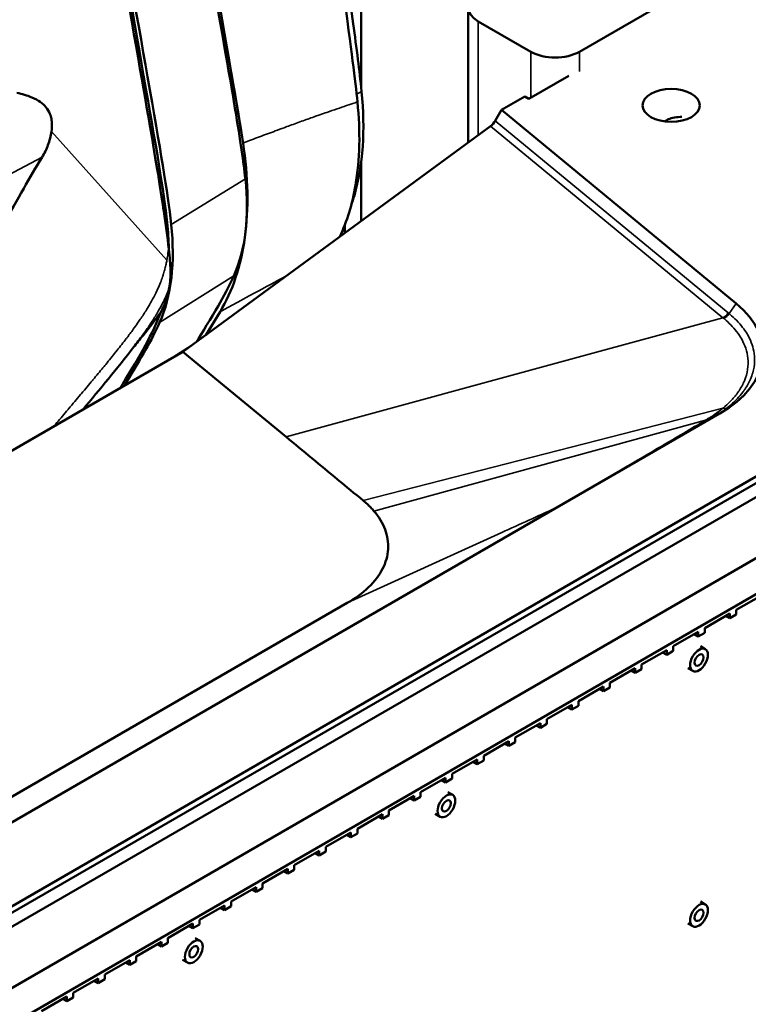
# Model space of a CAD drawing. Header units: millimetres. Extents: x 0 to 6049, y -120 to 1682.
# Tile 559 of 656: x 2084 to 2148, y 780 to 866. Entities that reach past the tile are written whole.
import ezdxf

# ---------------------------------------------------------------- set-up
doc = ezdxf.new("R2010")
doc.units = ezdxf.units.MM
doc.header["$LTSCALE"] = 2
doc.layers.add('Sichtbar (ISO)', color=7, linetype='Continuous', lineweight=50)
doc.layers.add('Sichtbar schmal (ISO)', color=7, linetype='Continuous', lineweight=35)

msp = doc.modelspace()

# ---------------------------------------------------------------- linework, layer by layer
at = {"layer": 'Sichtbar (ISO)'}
for p, q in [((2114.132, 879.556), (2114.132, 860.446)), ((2133.224, 863.522), (2158.68, 878.219)), ((2238.346, 877.591), (2069.256, 779.968)), ((2070.317, 779.355), (2240.467, 877.591)), ((2074.952, 776.679), (2250.367, 877.954)), ((2254.318, 877.083), (2077.682, 775.103)), ((2225.75, 870.878), (1892.307, 678.365)), ((2123.506, 867.401), (2123.506, 855.594)), ((2124.385, 866.176), (2128.981, 863.522)), ((2132.31, 861.429), (2128.801, 859.404)), ((2128.448, 859.608), (2126.415, 858.435)), ((2128.448, 859.608), (2128.801, 859.404)), ((2126.415, 858.435), (2125.866, 857.493)), ((2146.95, 841.503), (2126.415, 858.435)), ((2125.456, 857.025), (2098.547, 837.282)), ((2084.522, 853.409), (2084.522, 853.406)), ((2114.132, 853.84), (2114.132, 848.717)), ((2112.718, 848.413), (2112.718, 847.679)), ((2101.791, 840.789), (2100.55, 838.752)), ((2094.229, 837.685), (2094.229, 837.685)), ((2098.547, 837.282), (2066.513, 818.788)), ((2098.547, 837.282), (2107.566, 829.844)), ((1979.323, 735.952), (2145.493, 831.89)), ((2141.219, 831.182), (2141.219, 831.182)), ((2144.902, 831.549), (2144.902, 831.549)), ((2141.219, 830.477), (2141.219, 830.477)), ((2141.219, 829.52), (2141.219, 829.52)), ((2129.865, 828.268), (2129.865, 828.268)), ((2131.279, 828.631), (2131.279, 828.631)), ((2126.33, 827.361), (2126.33, 827.361)), ((2129.865, 827.368), (2129.865, 827.368)), ((2131.279, 827.755), (2131.279, 827.755)), ((2126.33, 826.399), (2126.33, 826.399)), ((2114.065, 824.49), (2114.065, 824.49)), ((1999.246, 749.692), (2112.927, 815.326)), ((2146.948, 814.726), (2149.144, 815.994)), ((2146.948, 814.726), (2146.948, 814.318)), ((2144.186, 813.132), (2146.383, 814.4)), ((2146.029, 814.196), (2146.383, 813.991)), ((2146.383, 813.991), (2146.383, 814.4)), ((2146.948, 814.318), (2146.383, 813.991)), ((2141.424, 811.537), (2143.621, 812.805)), ((2143.621, 812.397), (2143.621, 812.805)), ((2144.186, 812.723), (2143.621, 812.397)), ((2144.186, 813.132), (2144.186, 812.723)), ((2143.267, 812.601), (2143.621, 812.397)), ((2138.662, 809.942), (2140.859, 811.211)), ((2140.505, 811.006), (2140.859, 810.802)), ((2140.859, 810.802), (2140.859, 811.211)), ((2141.424, 811.129), (2140.859, 810.802)), ((2141.424, 811.537), (2141.424, 811.129)), ((2143.815, 811.544), (2144.239, 811.299)), ((2135.9, 808.348), (2138.097, 809.616)), ((2137.743, 809.412), (2138.097, 809.208)), ((2138.097, 809.208), (2138.097, 809.616)), ((2138.662, 809.534), (2138.097, 809.208)), ((2138.662, 809.942), (2138.662, 809.534)), ((2142.715, 809.639), (2143.139, 809.394)), ((2133.138, 806.753), (2135.335, 808.021)), ((2134.981, 807.817), (2135.335, 807.613)), ((2135.335, 807.613), (2135.335, 808.021)), ((2135.9, 807.94), (2135.335, 807.613)), ((2135.9, 808.348), (2135.9, 807.94)), ((2133.138, 806.753), (2133.138, 806.345)), ((2130.376, 805.159), (2132.573, 806.427)), ((2132.219, 806.223), (2132.573, 806.018)), ((2132.573, 806.018), (2132.573, 806.427)), ((2133.138, 806.345), (2132.573, 806.018)), ((2130.376, 805.159), (2130.376, 804.75)), ((2127.614, 803.564), (2129.811, 804.832)), ((2129.457, 804.628), (2129.811, 804.424)), ((2129.811, 804.424), (2129.811, 804.832)), ((2130.376, 804.75), (2129.811, 804.424)), ((2127.614, 803.564), (2127.614, 803.156)), ((2124.853, 801.969), (2127.049, 803.237)), ((2126.695, 803.033), (2127.049, 802.829)), ((2127.049, 802.829), (2127.049, 803.237)), ((2127.614, 803.156), (2127.049, 802.829)), ((2122.091, 800.375), (2124.287, 801.643)), ((2124.287, 801.235), (2124.287, 801.643)), ((2124.853, 801.561), (2124.287, 801.235)), ((2124.853, 801.969), (2124.853, 801.561)), ((2123.933, 801.439), (2124.287, 801.235)), ((2119.329, 798.78), (2121.525, 800.048)), ((2121.171, 799.844), (2121.525, 799.64)), ((2121.525, 799.64), (2121.525, 800.048)), ((2122.091, 799.967), (2121.525, 799.64)), ((2122.091, 800.375), (2122.091, 799.967)), ((2116.567, 797.186), (2118.763, 798.454)), ((2118.409, 798.249), (2118.763, 798.045)), ((2118.763, 798.045), (2118.763, 798.454)), ((2119.329, 798.372), (2118.763, 798.045)), ((2119.329, 798.78), (2119.329, 798.372)), ((2121.719, 798.787), (2122.143, 798.542)), ((2113.805, 795.591), (2116.001, 796.859)), ((2115.647, 796.655), (2116.001, 796.451)), ((2116.001, 796.451), (2116.001, 796.859)), ((2116.567, 796.777), (2116.001, 796.451)), ((2116.567, 797.186), (2116.567, 796.777)), ((2120.619, 796.882), (2121.043, 796.637)), ((2113.805, 795.591), (2113.805, 795.183)), ((2111.043, 793.996), (2113.239, 795.264)), ((2112.885, 795.06), (2113.239, 794.856)), ((2113.239, 794.856), (2113.239, 795.264)), ((2113.805, 795.183), (2113.239, 794.856)), ((2111.043, 793.996), (2111.043, 793.588)), ((2108.281, 792.402), (2110.477, 793.67)), ((2110.123, 793.466), (2110.477, 793.261)), ((2110.477, 793.261), (2110.477, 793.67)), ((2111.043, 793.588), (2110.477, 793.261)), ((2105.519, 790.807), (2107.715, 792.075)), ((2107.715, 791.667), (2107.715, 792.075)), ((2108.281, 792.402), (2108.281, 791.993)), ((2107.361, 791.871), (2107.715, 791.667)), ((2108.281, 791.993), (2107.715, 791.667)), ((2102.757, 789.212), (2104.953, 790.481)), ((2104.953, 790.072), (2104.953, 790.481)), ((2105.519, 790.399), (2104.953, 790.072)), ((2105.519, 790.807), (2105.519, 790.399)), ((2104.6, 790.276), (2104.953, 790.072)), ((2099.995, 787.618), (2102.191, 788.886)), ((2101.838, 788.682), (2102.191, 788.478)), ((2102.191, 788.478), (2102.191, 788.886)), ((2102.757, 788.804), (2102.191, 788.478)), ((2102.757, 789.212), (2102.757, 788.804)), ((2143.815, 789.219), (2144.239, 788.974)), ((2097.233, 786.023), (2099.429, 787.291)), ((2099.076, 787.087), (2099.429, 786.883)), ((2099.429, 786.883), (2099.429, 787.291)), ((2099.995, 787.21), (2099.429, 786.883)), ((2099.995, 787.618), (2099.995, 787.21)), ((2142.715, 787.314), (2143.139, 787.069)), ((2099.623, 786.03), (2100.048, 785.785)), ((2094.471, 784.429), (2096.667, 785.697)), ((2096.314, 785.493), (2096.667, 785.288)), ((2096.667, 785.288), (2096.667, 785.697)), ((2097.233, 785.615), (2096.667, 785.288)), ((2097.233, 786.023), (2097.233, 785.615)), ((2094.471, 784.429), (2094.471, 784.02)), ((2091.709, 782.834), (2093.905, 784.102)), ((2093.552, 783.898), (2093.905, 783.694)), ((2093.905, 783.694), (2093.905, 784.102)), ((2094.471, 784.02), (2093.905, 783.694)), ((2098.523, 784.125), (2098.948, 783.88)), ((2091.709, 782.834), (2091.709, 782.426)), ((2088.947, 781.239), (2091.143, 782.507)), ((2090.79, 782.303), (2091.143, 782.099)), ((2091.143, 782.099), (2091.143, 782.507)), ((2091.709, 782.426), (2091.143, 782.099)), ((2086.185, 779.645), (2088.381, 780.913)), ((2088.381, 780.505), (2088.381, 780.913)), ((2088.947, 781.239), (2088.947, 780.831)), ((2088.028, 780.709), (2088.381, 780.505)), ((2088.947, 780.831), (2088.381, 780.505))]:
    msp.add_line(p, q, dxfattribs=at)
for centre, major_axis, ratio, start_param, end_param in [((2126.506, 867.401), (-3, 0), 0.57735, 5.497787, 7.068583), ((2131.102, 864.747), (3, 0), 0.57735, 3.926991, 5.497787), ((2125.359, 857.778), (-0.515, -0.866), 0.577215, 0.937304, 1.586101), ((2142.063, 856.786), (-1.8, 0), 0.57735, 4.643812, 5.351722), ((2088.822, 858.823), (-10.834, 18.765), 0.57735, 3.539272, 4.060525), ((2082.104, 854.945), (11, -19.053), 0.57735, 0.397679, 0.918932), ((2082.104, 854.945), (10.75, -18.62), 0.57735, 0.795979, 0.918932), ((2136.301, 837.198), (13, 0), 0.57735, 5.497787, 6.89405), ((2144.891, 834.741), (-3, 0), 0.57735, 2.285933, 2.285977), ((2144.402, 832.415), (0.5, -0.866), 0.550489, 6.283183, 6.283197), ((2147.719, 828.175), (-8, 0), 0.57735, 5.801321, 5.801342), ((2147.719, 828.175), (-8, 0), 0.57735, 6.176954, 6.177039), ((2130.764, 824.541), (0.5, -0.866), 0.57735, 0, 0.000019)]:
    msp.add_ellipse(centre, major_axis=major_axis, ratio=ratio, start_param=start_param, end_param=end_param, dxfattribs=at)
for centre, major_axis, ratio in [((2141.251, 858.835), (2.5, 0), 0.57735), ((2143.689, 810.346), (-0.55, -0.953), 0.577351), ((2143.689, 810.346), (-0.275, -0.476), 0.577351), ((2121.593, 797.589), (-0.55, -0.953), 0.577351), ((2121.593, 797.589), (-0.275, -0.476), 0.577351), ((2143.689, 788.022), (-0.55, -0.953), 0.577351), ((2143.689, 788.022), (-0.275, -0.476), 0.577351), ((2099.498, 784.832), (-0.55, -0.953), 0.577351), ((2099.498, 784.832), (-0.275, -0.476), 0.577351)]:
    msp.add_ellipse(centre, major_axis=major_axis, ratio=ratio, dxfattribs=at)
for points, knots in [([(2097.317, 846.257), (2097.185, 847.368), (2097.04, 848.448), (2096.416, 852.725), (2095.61, 857.525), (2092.065, 877.474), (2091.104, 882.844), (2088.823, 895.536), (2086.666, 907.468), (2085.81, 911.604), (2085.668, 912.282), (2085.505, 912.963)], [0.000097, 0.000097, 0.000097, 0.000097, 0.384157, 0.384157, 1.45234, 1.45234, 1.811616, 1.811616, 2.355922, 2.355922, 2.461527, 2.461527, 2.461527, 2.461527]), ([(2085.773, 912.806), (2086.263, 910.672), (2086.908, 907.275), (2088.069, 900.901), (2089.952, 890.558), (2093.194, 872.377), (2095.113, 861.439), (2096.211, 855.183), (2096.876, 851.296), (2097.172, 848.583)], [0.5185069, 0.5185069, 0.5185069, 0.5185069, 0.6541198, 0.6541198, 0.6541198, 0.8741532, 0.8741532, 0.8741532, 1, 1, 1, 1]), ([(2086.15, 912.588), (2086.642, 910.42), (2088.343, 901.38), (2095.392, 861.876), (2097.223, 851.181), (2097.522, 848.435)], [0.521717, 0.521717, 0.521717, 0.521717, 0.6541198, 0.8741532, 1, 1, 1, 1]), ([(2094.332, 907.865), (2094.541, 906.725), (2094.767, 905.488), (2096.63, 895.236), (2098.93, 882.355), (2103.044, 859.11), (2103.678, 855.427), (2104.007, 852.411)], [-1.891792, -1.891792, -1.891792, -1.891792, -1.781857, -1.781857, -1.047665, -1.047665, -0.000001, -0.000001, -0.000001, -0.000001]), ([(2094.573, 907.726), (2095.233, 904.161), (2095.848, 900.737), (2099.526, 880.249), (2103.048, 860.552), (2103.807, 855.546)], [-2.498883, -2.498883, -2.498883, -2.498883, -1.708926, -1.708926, -0.000051, -0.000051, -0.000051, -0.000051]), ([(2113.814, 859.139), (2113.423, 862.959), (2112.539, 868.993), (2108.613, 897.914), (2108.483, 898.871), (2108.362, 899.764)], [-13.931404, -13.931404, -13.931404, -13.931404, -4.353188, -4.353188, -3.99753, -3.99753, -3.99753, -3.99753]), ([(2108.886, 899.462), (2108.963, 898.893), (2109.04, 898.325), (2109.117, 897.756), (2109.314, 896.309), (2109.51, 894.862), (2109.707, 893.415), (2109.931, 891.77), (2110.155, 890.125), (2110.378, 888.48), (2110.626, 886.661), (2110.874, 884.841), (2111.122, 883.022), (2111.354, 881.318), (2111.587, 879.615), (2111.819, 877.911), (2112.024, 876.41), (2112.229, 874.908), (2112.434, 873.407), (2112.614, 872.091), (2112.794, 870.775), (2112.974, 869.46), (2113.133, 868.294), (2113.292, 867.129), (2113.447, 865.965), (2113.586, 864.922), (2113.723, 863.88), (2113.852, 862.844), (2113.969, 861.907), (2114.079, 860.976), (2114.173, 860.055)], [0.3848814, 0.3848814, 0.3848814, 0.3848814, 0.4114656, 0.4114656, 0.4114656, 0.4791119, 0.4791119, 0.4791119, 0.5559956, 0.5559956, 0.5559956, 0.641043, 0.641043, 0.641043, 0.7206613, 0.7206613, 0.7206613, 0.7908342, 0.7908342, 0.7908342, 0.8523145, 0.8523145, 0.8523145, 0.9068401, 0.9068401, 0.9068401, 0.9557691, 0.9557691, 0.9557691, 1, 1, 1, 1]), ([(2087.05, 856.555), (2087.083, 856.776), (2087.099, 857.001), (2087.087, 857.366), (2087.072, 857.511), (2087.017, 857.801), (2086.976, 857.945), (2086.834, 858.3), (2086.717, 858.495), (2086.299, 858.998), (2085.901, 859.29), (2084.922, 859.709), (2084.469, 859.839), (2084.02, 859.934)], [-0.7453608, -0.7453608, -0.7453608, -0.7453608, -0.6403069, -0.6403069, -0.5699885, -0.5699885, -0.4951225, -0.4951225, -0.3774397, -0.3774397, -0.1579386, -0.1579386, -0.0005597, -0.0005597, -0.0005597, -0.0005597]), ([(2114.173, 860.055), (2114.344, 858.382), (2114.377, 856.762), (2114.271, 855.237), (2114.165, 853.712), (2113.921, 852.282), (2113.542, 850.971), (2113.452, 850.66), (2113.354, 850.355), (2113.249, 850.057)], [0, 0, 0, 0, 0.3333636, 0.3333636, 0.3333636, 0.6666879, 0.6666879, 0.6666879, 0.7459261, 0.7459261, 0.7459261, 0.7459261]), ([(2113.814, 859.139), (2114.08, 856.533), (2114.023, 854.08), (2113.36, 850.201), (2112.896, 848.685), (2112.264, 847.346)], [0.000001, 0.000001, 0.000001, 0.000001, 0.908347, 0.908347, 1.590906, 1.590906, 1.590906, 1.590906]), ([(2086.233, 854.308), (2086.439, 854.651), (2086.609, 855), (2086.886, 855.756), (2086.987, 856.154), (2087.05, 856.555)], [0.0002004, 0.0002004, 0.0002004, 0.0002004, 0.1270187, 0.1270187, 0.2581255, 0.2581255, 0.2581255, 0.2581255]), ([(2101.791, 840.789), (2102.887, 842.586), (2103.621, 844.786), (2104.307, 849.81), (2104.254, 852.598), (2103.807, 855.546)], [0.000056, 0.000056, 0.000056, 0.000056, 1.006381, 1.006381, 2.012674, 2.012674, 2.012674, 2.012674]), ([(2086.233, 854.308), (2085.713, 853.455), (2085.146, 852.482), (2083.49, 849.592), (2082.101, 847.09), (2079.203, 841.93), (2078.225, 840.2), (2076.11, 836.472), (2075.299, 835.049), (2074.42, 833.512)], [-2.550097, -2.550097, -2.550097, -2.550097, -2.129698, -2.129698, -1.225216, -1.225216, -0.665532, -0.665532, -0.078596, -0.078596, -0.078596, -0.078596]), ([(2097.353, 842.885), (2097.439, 843.357), (2097.467, 843.874), (2097.447, 844.936), (2097.401, 845.551), (2097.317, 846.253)], [0.0000011, 0.0000011, 0.0000011, 0.0000011, 0.1949768, 0.1949768, 0.3833638, 0.3833638, 0.3833638, 0.3833638]), ([(2103.006, 843.945), (2102.598, 843.026), (2102.09, 842.098), (2101.072, 840.333), (2100.133, 838.799), (2099.74, 838.158)], [-0.6421238, -0.6421238, -0.6421238, -0.6421238, -0.3502894, -0.3502894, -0.0048968, -0.0048968, -0.0048968, -0.0048968]), ([(2096.606, 840.765), (2096.777, 841.073), (2096.928, 841.401), (2097.18, 842.11), (2097.28, 842.484), (2097.353, 842.885)], [-0.3319984, -0.3319984, -0.3319984, -0.3319984, -0.1658526, -0.1658526, -0.0000022, -0.0000022, -0.0000022, -0.0000022]), ([(2096.606, 840.765), (2095.936, 838.881), (2094.822, 837.014), (2093.283, 834.493), (2093.205, 834.366), (2093.126, 834.237), (2093.046, 834.107)], [0, 0, 0, 0, 0.918086, 0.918086, 0.918086, 0.9643788, 0.9643788, 0.9643788, 0.9643788]), ([(2096.506, 839.839), (2095.828, 838.314), (2094.808, 836.614), (2093.48, 834.441), (2093.4, 834.311)], [0, 0, 0, 0, 0.8997245, 0.9563941, 0.9563941, 0.9563941, 0.9563941]), ([(2112.927, 815.326), (2113.653, 815.746), (2114.269, 816.203), (2114.785, 816.702), (2115.301, 817.202), (2115.718, 817.745), (2116.007, 818.307), (2116.15, 818.587), (2116.263, 818.871), (2116.344, 819.157), (2116.425, 819.448), (2116.474, 819.741), (2116.491, 820.034), (2116.524, 820.617), (2116.429, 821.201), (2116.223, 821.76), (2116.017, 822.318), (2115.699, 822.851), (2115.259, 823.366)], [0, 0, 0, 0, 0.2, 0.2, 0.2, 0.4, 0.4, 0.4, 0.499328, 0.499328, 0.499328, 0.6, 0.6, 0.6, 0.8, 0.8, 0.8, 1, 1, 1, 1])]:
    msp.add_open_spline(points, degree=3, knots=knots, dxfattribs=at)
for points in [[(2140.983, 857.617), (2140.875, 857.559), (2140.782, 857.496), (2140.705, 857.426)], [(2140.989, 857.62), (2140.987, 857.619), (2140.985, 857.618), (2140.983, 857.617)], [(2096.606, 840.765), (2096.152, 840.106), (2095.635, 839.43), (2095.058, 838.727)], [(2095.058, 838.728), (2094.774, 838.382), (2094.498, 838.034), (2094.229, 837.685)], [(2094.229, 837.685), (2092.799, 835.826), (2091.281, 834.029), (2089.78, 832.221)], [(2107.566, 829.844), (2108.321, 829.222), (2109.828, 827.98), (2112.076, 826.125), (2113.575, 824.894), (2114.321, 824.279)], [(2114.321, 824.279), (2114.439, 824.182), (2114.665, 823.986), (2114.977, 823.681), (2115.169, 823.472), (2115.259, 823.366)]]:
    msp.add_open_spline(points, degree=3, dxfattribs=at)
at = {"layer": 'Sichtbar schmal (ISO)'}
for p, q in [((2124.385, 866.176), (2124.385, 856.239)), ((2128.981, 859.508), (2128.981, 863.522)), ((2133.224, 861.79), (2133.224, 863.522)), ((2125.866, 857.493), (2146.251, 840.685)), ((2145.784, 840.265), (2125.456, 857.025)), ((2097.146, 845.302), (2087.05, 856.556)), ((2081.945, 852.049), (2086.232, 854.309)), ((2097.522, 848.435), (2104.007, 852.411)), ((2097.028, 848.5), (2097.172, 848.583)), ((2096.506, 839.839), (2103.006, 843.945)), ((2146.324, 840.626), (2146.95, 841.503)), ((2146.251, 840.685), (2146.324, 840.626)), ((2145.784, 840.265), (2135.027, 837.332)), ((2096.709, 836.221), (2099.577, 838.038)), ((2135.027, 837.332), (2107.567, 829.844)), ((2147.012, 833.632), (2147.012, 833.632)), ((2145.779, 832.351), (2137.053, 830.113)), ((2144.26, 831.309), (2136.303, 829.132)), ((2137.053, 830.113), (2114.321, 824.279)), ((2136.303, 829.132), (2115.259, 823.366)), ((1991.973, 743.281), (2131.149, 823.634)), ((2112.927, 815.326), (2126.441, 821.487))]:
    msp.add_line(p, q, dxfattribs=at)
for centre, major_axis, ratio, start_param, end_param in [((2084.252, 830.423), (45.622, 25.094), 0.013128, 1.025207, 1.168971), ((2145.745, 840.969), (-0.633, -0.774), 0.669068, 1.0224, 1.671819), ((2144.044, 832.208), (0.5, -0.866), 0.569349, 5.802643, 6.283217), ((2144.402, 832.415), (0.5, -0.866), 0.550489, 5.778942, 6.283183), ((2130.764, 824.541), (0.5, -0.866), 0.57735, 6.074155, 6.283185)]:
    msp.add_ellipse(centre, major_axis=major_axis, ratio=ratio, start_param=start_param, end_param=end_param, dxfattribs=at)
for points in [[(2114.173, 860.055), (2114.03, 859.972), (2113.886, 859.891), (2113.743, 859.81)], [(2146.166, 832.401), (2146.062, 832.34), (2145.923, 832.322), (2145.779, 832.351)], [(2126.441, 821.487), (2128.01, 822.203), (2129.582, 822.918), (2131.149, 823.634)]]:
    msp.add_open_spline(points, degree=3, dxfattribs=at)
for points, knots in [([(2113.814, 859.139), (2113.746, 859.116), (2113.678, 859.093), (2113.61, 859.071), (2113.359, 858.986), (2113.109, 858.901), (2112.86, 858.817), (2112.585, 858.723), (2112.311, 858.63), (2112.039, 858.537), (2111.735, 858.433), (2111.434, 858.329), (2111.138, 858.226), (2110.933, 858.155), (2110.729, 858.084), (2110.529, 858.014), (2110.402, 857.969), (2110.276, 857.925), (2110.15, 857.88), (2109.788, 857.752), (2109.431, 857.625), (2109.072, 857.495), (2108.687, 857.356), (2108.299, 857.215), (2107.899, 857.068), (2107.732, 857.007), (2107.563, 856.945), (2107.391, 856.882), (2107.142, 856.79), (2106.887, 856.696), (2106.627, 856.6), (2106.183, 856.435), (2105.724, 856.265), (2105.254, 856.089), (2104.782, 855.913), (2104.299, 855.731), (2103.807, 855.546)], [0.0000001, 0.0000001, 0.0000001, 0.0000001, 0.0202391, 0.0202391, 0.0202391, 0.0949681, 0.0949681, 0.0949681, 0.1775059, 0.1775059, 0.1775059, 0.269656, 0.269656, 0.269656, 0.3333333, 0.3333333, 0.3333333, 0.3736151, 0.3736151, 0.3736151, 0.4899065, 0.4899065, 0.4899065, 0.614593, 0.614593, 0.614593, 0.6666667, 0.6666667, 0.6666667, 0.7421419, 0.7421419, 0.7421419, 0.8708953, 0.8708953, 0.8708953, 0.9999622, 0.9999622, 0.9999622, 0.9999622]), ([(2097.146, 845.302), (2097.164, 845.376), (2097.183, 845.519), (2097.216, 845.729), (2097.246, 845.918), (2097.253, 846.097), (2097.305, 846.204), (2097.317, 846.257)], [0, 0, 0, 0, 0.2, 0.4, 0.6, 0.8, 0.9999761, 0.9999761, 0.9999761, 0.9999761]), ([(2097.146, 845.302), (2097.126, 845.192), (2097.102, 845.075), (2097.075, 844.95), (2097.047, 844.826), (2097.016, 844.694), (2096.98, 844.555), (2096.943, 844.415), (2096.901, 844.267), (2096.853, 844.11), (2096.827, 844.025), (2096.798, 843.938), (2096.768, 843.848), (2096.742, 843.771), (2096.714, 843.691), (2096.684, 843.61), (2096.619, 843.433), (2096.546, 843.245), (2096.461, 843.046), (2096.38, 842.856), (2096.289, 842.655), (2096.185, 842.444), (2096.18, 842.433), (2096.175, 842.422), (2096.17, 842.412), (2096.06, 842.189), (2095.937, 841.954), (2095.801, 841.71), (2095.69, 841.51), (2095.569, 841.304), (2095.439, 841.091), (2095.411, 841.045), (2095.382, 840.998), (2095.353, 840.952), (2095.19, 840.689), (2095.013, 840.417), (2094.821, 840.135), (2094.742, 840.02), (2094.662, 839.903), (2094.578, 839.784), (2094.457, 839.611), (2094.331, 839.435), (2094.2, 839.255), (2094.024, 839.014), (2093.839, 838.766), (2093.644, 838.51), (2093.594, 838.443), (2093.542, 838.376), (2093.49, 838.308), (2093.238, 837.98), (2092.971, 837.641), (2092.689, 837.288), (2092.68, 837.278), (2092.672, 837.267), (2092.664, 837.257), (2092.389, 836.914), (2092.1, 836.558), (2091.796, 836.188), (2091.75, 836.132), (2091.704, 836.076), (2091.657, 836.019), (2091.386, 835.69), (2091.102, 835.348), (2090.802, 834.989), (2090.746, 834.922), (2090.689, 834.855), (2090.633, 834.787), (2090.33, 834.425), (2090.012, 834.047), (2089.684, 833.657), (2089.656, 833.623), (2089.628, 833.59), (2089.6, 833.557), (2089.257, 833.15), (2088.905, 832.732), (2088.565, 832.328), (2088.544, 832.303), (2088.522, 832.277), (2088.501, 832.252), (2088.165, 831.853), (2087.842, 831.469), (2087.53, 831.096), (2087.483, 831.04), (2087.437, 830.985), (2087.39, 830.929), (2087.342, 830.872), (2087.294, 830.815), (2087.247, 830.758)], [0, 0, 0, 0, 0.0114943, 0.0114943, 0.0114943, 0.0229885, 0.0229885, 0.0229885, 0.0344828, 0.0344828, 0.0344828, 0.0406777, 0.0406777, 0.0406777, 0.045977, 0.045977, 0.045977, 0.0574713, 0.0574713, 0.0574713, 0.0684179, 0.0684179, 0.0684179, 0.0689655, 0.0689655, 0.0689655, 0.0804598, 0.0804598, 0.0804598, 0.0899009, 0.0899009, 0.0899009, 0.091954, 0.091954, 0.091954, 0.1034483, 0.1034483, 0.1034483, 0.1081348, 0.1081348, 0.1081348, 0.1149425, 0.1149425, 0.1149425, 0.1240523, 0.1240523, 0.1240523, 0.1264368, 0.1264368, 0.1264368, 0.137931, 0.137931, 0.137931, 0.1382695, 0.1382695, 0.1382695, 0.1494253, 0.1494253, 0.1494253, 0.1511164, 0.1511164, 0.1511164, 0.1609195, 0.1609195, 0.1609195, 0.1627387, 0.1627387, 0.1627387, 0.1724138, 0.1724138, 0.1724138, 0.1732368, 0.1732368, 0.1732368, 0.1832806, 0.1832806, 0.1832806, 0.183908, 0.183908, 0.183908, 0.1939002, 0.1939002, 0.1939002, 0.1954023, 0.1954023, 0.1954023, 0.196954, 0.196954, 0.196954, 0.196954]), ([(2097.353, 842.885), (2097.273, 842.663), (2097.09, 842.202), (2096.727, 841.439), (2096.278, 840.631), (2095.741, 839.772), (2095.111, 838.859), (2094.586, 838.15), (2094.279, 837.75), (2094.229, 837.685)], [0.0000002, 0.0000002, 0.0000002, 0.0000002, 0.0196078, 0.0392157, 0.0588235, 0.0784314, 0.0980392, 0.1176471, 0.1214065, 0.1214065, 0.1214065, 0.1214065]), ([(2146.251, 840.685), (2146.209, 840.627), (2146.163, 840.571), (2146.113, 840.519), (2146.064, 840.467), (2146.01, 840.42), (2145.955, 840.377), (2145.9, 840.334), (2145.842, 840.296), (2145.784, 840.265)], [0, 0, 0, 0, 0.333333, 0.333333, 0.333333, 0.666667, 0.666667, 0.666667, 1, 1, 1, 1]), ([(2146.166, 832.401), (2146.231, 832.453), (2146.295, 832.505), (2146.359, 832.558), (2146.604, 832.763), (2146.838, 832.981), (2147.058, 833.216), (2147.219, 833.388), (2147.373, 833.568), (2147.517, 833.759), (2147.575, 833.835), (2147.631, 833.914), (2147.686, 833.993), (2147.884, 834.284), (2148.057, 834.595), (2148.192, 834.91), (2148.27, 835.093), (2148.336, 835.278), (2148.388, 835.461), (2148.435, 835.625), (2148.471, 835.788), (2148.497, 835.949), (2148.552, 836.294), (2148.561, 836.632), (2148.53, 836.968), (2148.523, 837.036), (2148.515, 837.104), (2148.505, 837.172), (2148.471, 837.415), (2148.414, 837.656), (2148.334, 837.899), (2148.245, 838.169), (2148.127, 838.441), (2147.973, 838.718), (2147.946, 838.766), (2147.918, 838.814), (2147.889, 838.862), (2147.777, 839.049), (2147.649, 839.238), (2147.502, 839.429), (2147.343, 839.634), (2147.164, 839.84), (2146.962, 840.045), (2146.786, 840.224), (2146.592, 840.403), (2146.381, 840.579), (2146.362, 840.594), (2146.343, 840.61), (2146.324, 840.626)], [0, 0, 0, 0, 0.026221, 0.026221, 0.026221, 0.126517, 0.126517, 0.126517, 0.2, 0.2, 0.2, 0.229605, 0.229605, 0.229605, 0.337424, 0.337424, 0.337424, 0.4, 0.4, 0.4, 0.456074, 0.456074, 0.456074, 0.575785, 0.575785, 0.575785, 0.6, 0.6, 0.6, 0.686782, 0.686782, 0.686782, 0.783365, 0.783365, 0.783365, 0.8, 0.8, 0.8, 0.864492, 0.864492, 0.864492, 0.933841, 0.933841, 0.933841, 0.994583, 0.994583, 0.994583, 1, 1, 1, 1]), ([(2145.857, 840.204), (2145.875, 840.189), (2146.091, 840.009), (2146.494, 839.637), (2147.01, 839.046), (2147.461, 838.363), (2147.808, 837.58), (2147.998, 836.695), (2147.974, 835.737), (2147.707, 834.783), (2147.238, 833.908), (2146.65, 833.156), (2146.137, 832.655), (2145.84, 832.402), (2145.779, 832.351)], [0, 0, 0, 0, 0.006563, 0.078798, 0.157894, 0.245152, 0.341991, 0.449038, 0.565327, 0.684848, 0.793939, 0.891162, 0.978171, 1, 1, 1, 1]), ([(2145.857, 840.204), (2145.849, 840.211), (2145.841, 840.217), (2145.833, 840.224), (2145.825, 840.231), (2145.816, 840.238), (2145.808, 840.244), (2145.8, 840.251), (2145.792, 840.258), (2145.784, 840.265)], [0, 0, 0, 0, 0.333333, 0.333333, 0.333333, 0.666667, 0.666667, 0.666667, 1, 1, 1, 1]), ([(2145.779, 832.351), (2145.684, 832.273), (2145.432, 832.074), (2145.043, 831.797), (2144.739, 831.603), (2144.609, 831.524)], [0, 0, 0, 0, 0.2682006, 0.693984, 1, 1, 1, 1]), ([(2144.902, 831.549), (2145.055, 831.638), (2145.354, 831.819), (2145.776, 832.103), (2146.039, 832.3), (2146.166, 832.401)], [0.0001865, 0.0001865, 0.0001865, 0.0001865, 0.3333333, 0.6666667, 1, 1, 1, 1]), ([(2131.149, 823.634), (2131.57, 823.877), (2132.008, 824.131), (2132.467, 824.397), (2133.152, 824.794), (2133.883, 825.22), (2134.672, 825.68), (2134.754, 825.728), (2134.837, 825.776), (2134.92, 825.825), (2135.615, 826.23), (2136.354, 826.663), (2137.113, 827.108), (2137.905, 827.572), (2138.719, 828.05), (2139.527, 828.525), (2139.587, 828.56), (2139.647, 828.596), (2139.708, 828.631), (2140.594, 829.152), (2141.473, 829.669), (2142.357, 830.189), (2142.987, 830.56), (2143.62, 830.932), (2144.26, 831.309)], [0, 0, 0, 0, 0.126029, 0.126029, 0.126029, 0.3137855, 0.3137855, 0.3137855, 0.3333333, 0.3333333, 0.3333333, 0.4963092, 0.4963092, 0.4963092, 0.6666667, 0.6666667, 0.6666667, 0.679418, 0.679418, 0.679418, 0.8666275, 0.8666275, 0.8666275, 1, 1, 1, 1]), ([(2144.26, 831.309), (2144.298, 831.333), (2144.336, 831.356), (2144.374, 831.38), (2144.413, 831.404), (2144.452, 831.428), (2144.491, 831.452), (2144.53, 831.476), (2144.569, 831.5), (2144.609, 831.524)], [0, 0, 0, 0, 0.333333, 0.333333, 0.333333, 0.666667, 0.666667, 0.666667, 1, 1, 1, 1])]:
    msp.add_open_spline(points, degree=3, knots=knots, dxfattribs=at)

doc.saveas('drawing.dxf')
